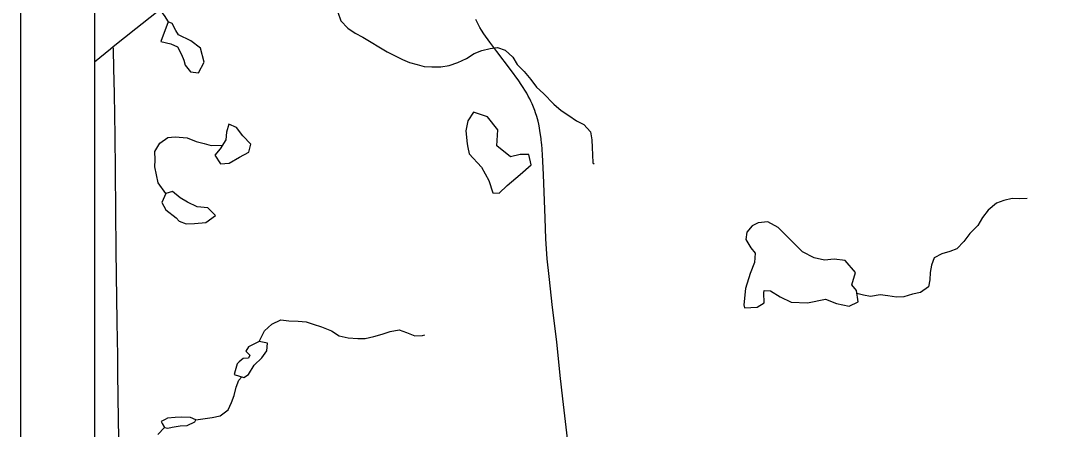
# Model space of a CAD drawing. Extents: x 0 to 34, y 0 to 22.
# Drawn here: x 2 to 3.386, y 18.941 to 19.495 of the extents above; entities that cross this region are included whole.
import ezdxf

# ---------------------------------------------------------------- set-up
doc = ezdxf.new("R2010")
doc.units = 0
for name, color, linetype in [('GM_X_City_Street', 7, 'Continuous'), ('GM_X_Corporation', 7, 'Continuous'), ('GM_X_County_Road', 7, 'Continuous'), ('GM_X_Minor_Lake', 7, 'Continuous'), ('GM_X_Minor_River', 7, 'Continuous'), ('GM_X_State_Route', 7, 'Continuous'), ('SH_Data', 7, 'Continuous')]:
    doc.layers.add(name, color=color, linetype=linetype)

msp = doc.modelspace()

# ---------------------------------------------------------------- linework, layer by layer
at = {"layer": 'GM_X_City_Street'}
msp.add_lwpolyline([(2.1334, 18.9111), (2.1328, 18.9521), (2.1323, 18.9875), (2.1317, 19.0143), (2.1316, 19.0421), (2.1311, 19.0614), (2.1307, 19.0873), (2.1299, 19.1495), (2.1296, 19.1836), (2.129, 19.2358), (2.1286, 19.2911), (2.1282, 19.339), (2.1279, 19.3657), (2.1273, 19.3955), (2.1263, 19.4297), (2.1257, 19.4551), (2.1256, 19.4593)], dxfattribs=at)
at = {"layer": 'GM_X_Corporation'}
msp.add_lwpolyline([(5.0198, 20.9), (2.1, 20.9), (2.1, 17.4875)], dxfattribs=at)
msp.add_lwpolyline([(5.0198, 20.9), (2.1, 20.9), (2.1, 17.4875)], dxfattribs=at)
at = {"layer": 'GM_X_County_Road'}
for points in [[(2.1256, 19.4593), (2.1561, 19.4837), (2.2034, 19.5211)], [(2.1, 19.4388), (2.1217, 19.4562), (2.1256, 19.4593)]]:
    msp.add_lwpolyline(points, dxfattribs=at)
at = {"layer": 'GM_X_Minor_Lake'}
for p, q in [((2.2, 19.4926), (2.19, 19.4659)), ((2.2787, 19.3434), (2.2777, 19.3331)), ((2.6027, 19.3451), (2.6047, 19.3277)), ((2.1967, 19.238), (2.2107, 19.2275)), ((3.0585, 19.1813), (3.0253, 19.2144)), ((2.2959, 19.0325), (2.2933, 19.0294)), ((2.1958, 18.9543), (2.1905, 18.9516))]:
    msp.add_line(p, q, dxfattribs=at)
for points in [[(2.19, 19.4659), (2.2036, 19.463), (2.2127, 19.4589), (2.2181, 19.4487), (2.2212, 19.4408), (2.2228, 19.434), (2.23, 19.4249), (2.241, 19.4239), (2.2485, 19.4383), (2.2438, 19.4573), (2.2305, 19.467), (2.2138, 19.4752), (2.2103, 19.4809), (2.2053, 19.4907), (2.2, 19.4926)], [(2.6047, 19.3277), (2.6055, 19.3227), (2.6071, 19.314), (2.6239, 19.2959), (2.6339, 19.2778), (2.6393, 19.2612), (2.648, 19.2605), (2.6585, 19.2712), (2.6762, 19.2861), (2.6912, 19.2991), (2.6881, 19.3131), (2.6764, 19.313), (2.6632, 19.3099), (2.6445, 19.3249), (2.6462, 19.3466), (2.6321, 19.3639), (2.6131, 19.3706), (2.6056, 19.3588), (2.6027, 19.3451)], [(2.2777, 19.3331), (2.2702, 19.3209), (2.2631, 19.3121), (2.2707, 19.3004), (2.2825, 19.3013), (2.2964, 19.3097), (2.3092, 19.3163), (2.3118, 19.3273), (2.3007, 19.3382), (2.2923, 19.3495), (2.2821, 19.354), (2.2787, 19.3434)], [(2.2107, 19.2275), (2.2146, 19.2226), (2.2241, 19.2193), (2.2354, 19.2198), (2.2509, 19.221), (2.2641, 19.2306), (2.2534, 19.2408), (2.239, 19.2422), (2.2261, 19.2485), (2.2162, 19.2545), (2.2059, 19.2628), (2.1969, 19.2604), (2.1913, 19.2479), (2.1967, 19.238)], [(3.0253, 19.2144), (3.0113, 19.2219), (2.9984, 19.2207), (2.9901, 19.2165), (2.983, 19.2077), (2.9816, 19.1982), (2.9885, 19.1865), (2.9942, 19.1793), (2.9932, 19.1668), (2.9876, 19.152), (2.9813, 19.1318), (2.9788, 19.1094), (2.98, 19.1056), (2.997, 19.1065), (3.0065, 19.1123), (3.006, 19.1259), (3.0063, 19.129), (3.015, 19.1283), (3.028, 19.1204), (3.0432, 19.1133), (3.0651, 19.1123), (3.0897, 19.1171), (3.1045, 19.1115), (3.1215, 19.1078), (3.1336, 19.1136), (3.1316, 19.1288), (3.1251, 19.1367), (3.1303, 19.1531), (3.1161, 19.1696), (3.101, 19.1714), (3.0881, 19.1698), (3.0741, 19.1731), (3.0585, 19.1813)], [(2.2933, 19.0294), (2.2907, 19.0199), (2.2892, 19.015), (2.3025, 19.0109), (2.3085, 19.0151), (2.3164, 19.0277), (2.3265, 19.0376), (2.3336, 19.0472), (2.3343, 19.0574), (2.3229, 19.06), (2.3177, 19.0573), (2.3086, 19.0527), (2.3052, 19.0466), (2.3102, 19.0413), (2.3087, 19.0371), (2.3012, 19.0367), (2.2959, 19.0325)], [(2.1905, 18.9516), (2.1917, 18.9486), (2.1951, 18.9433), (2.1993, 18.9426), (2.2054, 18.9438), (2.2163, 18.9458), (2.2254, 18.9462), (2.2359, 18.951), (2.2375, 18.9539), (2.2302, 18.9569), (2.2185, 18.9575), (2.2094, 18.9567), (2.1988, 18.9562), (2.1958, 18.9543)]]:
    msp.add_lwpolyline(points, dxfattribs=at)
at = {"layer": 'GM_X_Minor_River'}
for points in [[(2.1, 19.5529), (2.1023, 19.5518), (2.1121, 19.5552), (2.1227, 19.5568), (2.1329, 19.5539), (2.1431, 19.5528), (2.1534, 19.5499), (2.1633, 19.542), (2.1728, 19.533), (2.1786, 19.522), (2.1866, 19.5111), (2.1946, 19.5013), (2.2, 19.4926)], [(2.4296, 19.5057), (2.4335, 19.494), (2.443, 19.4842), (2.4529, 19.4775), (2.4632, 19.4718), (2.4746, 19.4651), (2.4849, 19.4587), (2.4963, 19.452), (2.5062, 19.4471), (2.5172, 19.4419), (2.5267, 19.4378), (2.5369, 19.4349), (2.5464, 19.4323), (2.5566, 19.4316), (2.5687, 19.4317), (2.5801, 19.4337), (2.5921, 19.4379), (2.6035, 19.443), (2.614, 19.4499), (2.6246, 19.4541), (2.6355, 19.4565), (2.6457, 19.4581), (2.656, 19.4544), (2.6663, 19.445), (2.6724, 19.4351), (2.6816, 19.4253), (2.6907, 19.4148), (2.6984, 19.4042), (2.7079, 19.3956), (2.722, 19.3813), (2.7316, 19.3726), (2.7422, 19.3659), (2.7525, 19.3588), (2.7624, 19.3539), (2.7715, 19.3437), (2.7731, 19.3331), (2.7736, 19.3225), (2.774, 19.3126), (2.7745, 19.302), (2.7764, 19.3005)], [(2.1969, 19.2604), (2.1865, 19.2748), (2.1842, 19.2854), (2.1818, 19.2963), (2.1825, 19.3058), (2.182, 19.3172), (2.1888, 19.3286), (2.1993, 19.3359), (2.2095, 19.3368), (2.2254, 19.3357), (2.2376, 19.3309), (2.2486, 19.328), (2.2581, 19.3254), (2.273, 19.3255)], [(3.3623, 19.2535), (3.3524, 19.253), (3.3422, 19.2533), (3.3309, 19.2509), (3.3207, 19.2474), (3.3098, 19.2379), (3.3019, 19.2276), (3.2956, 19.2169), (3.285, 19.2062), (3.2768, 19.1951), (3.2674, 19.1852), (3.2576, 19.1817), (3.247, 19.1786), (3.2365, 19.1732), (3.2328, 19.1633), (3.2313, 19.1531), (3.2307, 19.1432), (3.2288, 19.1337), (3.2179, 19.1264), (3.2073, 19.1241), (3.1956, 19.1202), (3.1854, 19.1201), (3.1737, 19.1219), (3.1634, 19.123), (3.1506, 19.1206), (3.1411, 19.1224), (3.1321, 19.1248)], [(2.3229, 19.06), (2.3304, 19.0741), (2.3402, 19.0833), (2.3522, 19.089), (2.3632, 19.088), (2.3757, 19.0873), (2.3867, 19.0866), (2.3962, 19.0833), (2.4072, 19.0796), (2.4208, 19.0744), (2.4315, 19.0676), (2.4436, 19.0647), (2.4565, 19.0637), (2.4663, 19.0641), (2.4781, 19.0665), (2.4894, 19.0696), (2.5003, 19.0735), (2.5124, 19.0755), (2.5223, 19.0721), (2.5337, 19.0673), (2.5443, 19.0678), (2.5473, 19.0689)], [(2.2375, 18.9539), (2.2594, 18.9567), (2.2703, 18.9594), (2.2809, 18.9675), (2.2857, 18.9774), (2.2891, 18.9869), (2.292, 18.9979), (2.2953, 19.0074), (2.2996, 19.0118)], [(2.1861, 18.9341), (2.1951, 18.9433)]]:
    msp.add_lwpolyline(points, dxfattribs=at)
at = {"layer": 'GM_X_State_Route'}
for points in [[(2.7054, 19.3273), (2.7053, 19.3282), (2.7046, 19.3344), (2.7039, 19.34), (2.7031, 19.3453), (2.7024, 19.3493), (2.7013, 19.3542), (2.7004, 19.3584), (2.6996, 19.3613), (2.6988, 19.3645), (2.697, 19.3695), (2.6959, 19.3728), (2.6942, 19.3772), (2.6925, 19.3815), (2.6908, 19.3851), (2.6893, 19.3883), (2.6872, 19.3922), (2.6851, 19.396), (2.6825, 19.4002), (2.6802, 19.4039), (2.6776, 19.4079), (2.6743, 19.4127), (2.663, 19.4283), (2.6446, 19.4526), (2.6353, 19.4651), (2.6271, 19.4767), (2.6241, 19.4816), (2.6218, 19.4851), (2.6197, 19.4888), (2.6179, 19.4921), (2.6161, 19.4957)], [(2.7531, 18.8042), (2.7521, 18.8185), (2.7499, 18.8424), (2.747, 18.8696), (2.7432, 18.9026), (2.7403, 18.9285), (2.7341, 18.9822), (2.7305, 19.0137), (2.7258, 19.0595), (2.7202, 19.1058), (2.7156, 19.1478), (2.713, 19.1718), (2.7112, 19.1991), (2.7102, 19.227), (2.7077, 19.286), (2.7064, 19.3127), (2.7054, 19.3273)]]:
    msp.add_lwpolyline(points, dxfattribs=at)
at = {"layer": 'SH_Data'}
for p, q in [((2, 21), (2, 14)), ((2.1, 20.9), (2.1, 14.1))]:
    msp.add_line(p, q, dxfattribs=at)

doc.saveas('drawing.dxf')
